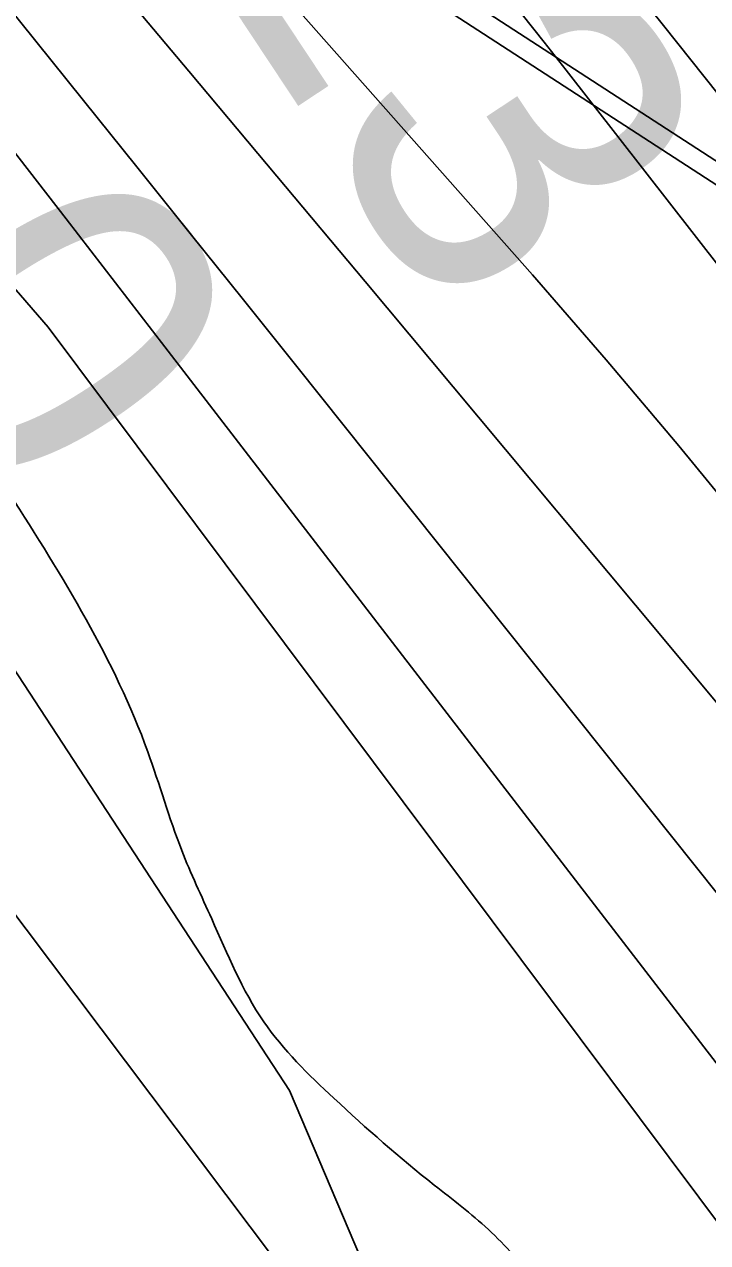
# Model space of a CAD drawing. Extents: x 3694830 to 3732949, y 415201 to 440970.
# Drawn here: x 3711930.9 to 3712068.3, y 435609.4 to 435854.2 of the extents above; entities that cross this region are included whole.
import ezdxf

# ---------------------------------------------------------------- set-up
doc = ezdxf.new("R2010")
doc.units = 0
for name, color, linetype in [('V-CHAN-DOCK', 7, 'Continuous'), ('V-RIVR-EDGE', 7, 'Continuous'), ('V-RIVR-RANG', 7, 'Continuous'), ('V-SITE-VEGE', 7, 'Continuous'), ('V-TOPO-DPTH', 7, 'Continuous'), ('V-TOPO-MINR', 7, 'Continuous'), ('V-TOPO-WATR', 7, 'Continuous')]:
    doc.layers.add(name, color=color, linetype=linetype)

msp = doc.modelspace()

# ---------------------------------------------------------------- linework, layer by layer
at = {"layer": 'V-CHAN-DOCK'}
for points in [[(3711868.1, 436025.98), (3711981.17, 435883.57), (3711979.5, 435882.3), (3711990.6, 435869.45), (3711993.72, 435871.53), (3712135.82, 435779.34), (3712135.72, 435779.23), (3712153.56, 435756.62), (3712157.31, 435758.74), (3712179.11, 435728.99), (3712199.73, 435707.51), (3712199.53, 435707.35), (3712197.01, 435704.05), (3712218.49, 435678.99), (3712192.78, 435656.81), (3712204.55, 435642.71), (3712172.61, 435614.24), (3712151.33, 435642.36), (3712128.8, 435623.7), (3712150.86, 435592.26), (3711937.78, 435418.97)], [(3711937.78, 435418.97), (3712150.86, 435592.26), (3712128.8, 435623.7), (3712151.33, 435642.36), (3712172.61, 435614.24), (3712204.55, 435642.71), (3712192.78, 435656.81), (3712218.49, 435678.99), (3712197.01, 435704.05), (3712199.53, 435707.35), (3712199.73, 435707.51), (3712179.11, 435728.99), (3712157.31, 435758.74), (3712153.56, 435756.62), (3712135.72, 435779.23), (3712135.82, 435779.34), (3711993.72, 435871.53), (3711990.6, 435869.45), (3711979.5, 435882.3), (3711981.17, 435883.57), (3711868.1, 436025.98)], [(3712368.45, 435456.43), (3712229.46, 435626.54), (3712256.95, 435648.81), (3712226.86, 435686.28), (3712229.49, 435688.69), (3712208.2, 435714.33), (3712202.84, 435710.02), (3712182.17, 435731.55), (3712160.79, 435760.72), (3712167.62, 435764.58), (3712164.83, 435769.66), (3712167.12, 435776.74), (3712156.43, 435788.81), (3712149.77, 435787.19), (3712145.83, 435789.9), (3712138.62, 435782.29), (3711997.34, 435873.96)], [(3711997.34, 435873.96), (3712138.62, 435782.29), (3712145.83, 435789.9), (3712149.77, 435787.19), (3712156.43, 435788.81), (3712167.12, 435776.74), (3712164.83, 435769.66), (3712167.62, 435764.58), (3712160.79, 435760.72), (3712182.17, 435731.55), (3712202.84, 435710.02), (3712208.2, 435714.33), (3712229.49, 435688.69), (3712226.86, 435686.28), (3712256.95, 435648.81), (3712229.46, 435626.54), (3712368.45, 435456.43)]]:
    msp.add_lwpolyline(points, dxfattribs=at)
at = {"layer": 'V-RIVR-EDGE'}
msp.add_spline([(3709416.41, 438923.63), (3709424.2, 438904.77), (3709441.5, 438869.15), (3709450.77, 438855.78), (3709471.73, 438831.06), (3709491.09, 438809.18), (3709508.82, 438785.28), (3709539, 438725.35), (3709552.29, 438701.87), (3709586.93, 438647.6), (3709593.77, 438632.62), (3709609.48, 438608.32), (3709646.12, 438547.17), (3709660.21, 438520.04), (3709671.88, 438499.39), (3709677.92, 438486.03), (3709685.16, 438472.67), (3709701.68, 438446.34), (3709741.56, 438385.59), (3709764.53, 438355.61), (3709775.01, 438339.81), (3709795.15, 438309.43), (3709809.24, 438283.52), (3709836.62, 438236.95), (3709866.83, 438187.14), (3709888.98, 438151.9), (3709906.3, 438125.17), (3709922.82, 438100.46), (3709934.91, 438085.88), (3709970.78, 438036.86), (3709995.37, 438006.87), (3710014.73, 437984.99), (3710041.34, 437953.38), (3710062.31, 437929.47), (3710132.49, 437858.54), (3710157.5, 437830.57), (3710170.8, 437815.17), (3710191.37, 437793.69), (3710222.84, 437764.5), (3710249.05, 437736.13), (3710268.42, 437717.07), (3710289.78, 437688.72), (3710309.53, 437662.38), (3710331.69, 437632.81), (3710343.39, 437618.63), (3710343.77, 437612.16), (3710342.52, 437595.18), (3710341.69, 437587.09), (3710344.09, 437574.95), (3710349.32, 437564.02), (3710357.38, 437554.7), (3710372.31, 437541.72), (3710390.86, 437520.65), (3710416.28, 437497.14), (3710444.93, 437474.82), (3710461.87, 437456.59), (3710478.8, 437433.49), (3710492.11, 437422.14), (3710505.43, 437411.19), (3710519.55, 437396.6), (3710538.5, 437375.12), (3710572.38, 437340.66), (3710589.7, 437314.74), (3710598.97, 437299.35), (3710610.66, 437287.19), (3710630.42, 437265.71), (3710667.13, 437227.61), (3710694.96, 437201.26), (3710719.98, 437180.57), (3710742.58, 437162.32), (3710763.16, 437145.28), (3710783.34, 437129.87), (3710806.36, 437118.09), (3710826.96, 437107.52), (3710844.32, 437094.94), (3710865.3, 437076.69), (3710879.82, 437061.29), (3710892.72, 437046.7), (3710907.66, 437034.94), (3710922.99, 437022.37), (3710947.6, 436998.85), (3710956.48, 436993.17), (3710973.42, 436976.14), (3710992.78, 436956.28), (3711016.18, 436931.96), (3711039.57, 436905.62), (3711072.63, 436865.91), (3711081.48, 436850.93), (3711083.08, 436840.81), (3711081.43, 436829.9), (3711079.39, 436823.03), (3711079.38, 436817.37), (3711081.78, 436806.85), (3711087.82, 436797.53), (3711088.61, 436789.04), (3711091.81, 436776.5), (3711098.25, 436764.35), (3711106.73, 436757.05), (3711115.2, 436750.96), (3711118.01, 436742.87), (3711119.2, 436732.35), (3711119.18, 436721.43), (3711123.99, 436706.06), (3711132.05, 436695.93), (3711146.56, 436677.29), (3711154.62, 436665.54), (3711168.32, 436646.1), (3711177.97, 436623.03), (3711181.56, 436604.01), (3711185.97, 436588.23), (3711194.83, 436571.23), (3711219.42, 436540.84), (3711231.91, 436522.2), (3711251.26, 436500.73), (3711276.67, 436472.36), (3711302.06, 436440.35), (3711327.08, 436416.83), (3711345.23, 436400.61), (3711358.56, 436391.68), (3711362.6, 436391.67), (3711365.03, 436393.29), (3711367.06, 436395.71), (3711360.22, 436410.69), (3711348.95, 436433.76), (3711348.56, 436435.79), (3711350.19, 436441.04), (3711353.43, 436443.46), (3711360.71, 436445.86), (3711370.41, 436443.41), (3711379.69, 436435.71), (3711385.35, 436433.27), (3711393.03, 436433.25), (3711401.93, 436435.25), (3711411.23, 436435.63), (3711418.91, 436432.78), (3711433.43, 436419.4), (3711452.78, 436395.9), (3711476.58, 436370.77), (3711503.19, 436338.76), (3711528.99, 436307.56), (3711539.87, 436292.97), (3711550.76, 436278.79), (3711562.46, 436268.25), (3711578.58, 436248.8), (3711601.94, 436211.14), (3711619.66, 436179.96), (3711638.58, 436146.75), (3711647.84, 436129.34), (3711661.95, 436112.32), (3711680.1, 436094.49), (3711699.46, 436073.01), (3711711.15, 436058.83), (3711730.9, 436031.68), (3711750.26, 436012.63), (3711780.51, 435980.21), (3711801.87, 435951.85), (3711825.64, 435916.61), (3711836.91, 435896.36), (3711875.6, 435841.68), (3711900.17, 435803.2), (3711927.96, 435759.86), (3711955.74, 435708.04), (3711962.56, 435688.21), (3711968.59, 435674.44), (3711979.06, 435653.79), (3711993.17, 435638.39), (3712013.35, 435620.95), (3712024.24, 435612.03), (3712033.92, 435601.49), (3712046.42, 435584.88), (3712059.71, 435563.42), (3712069.37, 435546.41), (3712083.08, 435529.39), (3712097.18, 435509.95), (3712116.96, 435495.34), (3712130.69, 435486.82), (3712141.57, 435473.85), (3712168.59, 435442.65), (3712171.4, 435435.36), (3712183.09, 435419.56), (3712199.62, 435402.13), (3712223.83, 435380.64), (3712242.79, 435359.97), (3712257.3, 435340.93), (3712270.99, 435318.25), (3712283.08, 435302.45), (3712301.62, 435277.34), (3712346.38, 435227.49), (3712366.53, 435199.54), (3712381.44, 435177.66), (3712398.77, 435155.78), (3712416.91, 435132.29), (3712436.61, 435086.54), (3712455.54, 435054.15), (3712466.42, 435037.54), (3712489, 435011.61), (3712512.79, 434986.07), (3712546.27, 434954.04), (3712574.51, 434927.69), (3712607.17, 434886.36), (3712630.95, 434857.59), (3712637.81, 434850.3), (3712652.73, 434835.7), (3712657.97, 434827.2), (3712659.16, 434819.11), (3712661.57, 434812.23), (3712661.96, 434804.95), (3712668.82, 434797.65), (3712682.52, 434779.83), (3712700.66, 434757.14), (3712724.04, 434725.94), (3712742.58, 434702.85), (3712756.29, 434685.83), (3712784.54, 434665.54), (3712804.33, 434653.77), (3712827.35, 434641.58), (3712857.63, 434621.69), (3712868.51, 434609.13), (3712884.65, 434593.32), (3712899.98, 434579.53), (3712922.18, 434563.3), (3712941.55, 434547.08), (3712958.08, 434527.63), (3712978.25, 434505.74), (3712995.19, 434491.14), (3713016.17, 434471.68), (3713032.29, 434449.4), (3713043.36, 434433.46)], degree=3, dxfattribs=at)
at = {"layer": 'V-SITE-VEGE'}
msp.add_lwpolyline([(3711904, 435762.57), (3711984.27, 435639.98), (3712006.89, 435586.72), (3712010.35, 435564.21), (3712003.68, 435535.06), (3711994.35, 435519.72), (3711971.2, 435505.71), (3711963.23, 435502.37), (3711937.79, 435500.34), (3711906.05, 435513.9)], dxfattribs=at)
at = {"layer": 'V-TOPO-DPTH'}
for points in [[(3711714.27, 436049.26), (3711935.69, 435793.34), (3712363.93, 435221.27), (3712375.45, 435206.05), (3712387.06, 435190.9), (3712398.82, 435175.87), (3712410.67, 435160.91), (3712422.7, 435146.1), (3712434.87, 435131.4), (3712447.24, 435116.87), (3712459.74, 435102.45), (3712670.5, 434862.81), (3712725.8, 434799.63), (3712780.88, 434736.28), (3712835.66, 434672.66), (3712890.24, 434608.87), (3712966.42, 434519.39), (3712982.54, 434500.03), (3712998.38, 434480.45)], [(3711915.66, 436027.66), (3711949.43, 435988.16), (3711982.72, 435948.25), (3712026.26, 435895.04), (3712037.38, 435881.39), (3712048.46, 435867.7), (3712059.47, 435853.96), (3712070.44, 435840.19), (3712173.5, 435710.18), (3712236.3, 435631.65), (3712299.54, 435553.49), (3712363.45, 435475.86), (3712427.81, 435398.6), (3712555.3, 435246.85), (3712561.78, 435239.15), (3712568.26, 435231.44), (3712574.75, 435223.74), (3712581.24, 435216.05), (3712612.71, 435178.78), (3712634.86, 435152.38), (3712656.9, 435125.89), (3712678.78, 435099.27), (3712700.54, 435072.55), (3713082.73, 434600.48)], [(3711915.66, 436027.66), (3711949.43, 435988.16), (3711982.72, 435948.25), (3712026.26, 435895.04), (3712037.38, 435881.39), (3712048.46, 435867.7), (3712059.47, 435853.96), (3712070.44, 435840.19), (3712173.5, 435710.18), (3712236.3, 435631.65), (3712299.54, 435553.49), (3712363.45, 435475.86), (3712427.81, 435398.6), (3712555.3, 435246.85), (3712561.78, 435239.15), (3712568.26, 435231.44), (3712574.75, 435223.74), (3712581.24, 435216.05), (3712612.71, 435178.78), (3712634.86, 435152.38), (3712656.9, 435125.89), (3712678.78, 435099.27), (3712700.54, 435072.55), (3713082.73, 434600.48)], [(3711916.95, 435987.16), (3711931.96, 435971.01), (3711946.98, 435954.88), (3711947.86, 435953.94), (3711962.29, 435938.15), (3711976.51, 435922.17), (3711990.4, 435905.9), (3712004.07, 435889.45), (3712022.07, 435867.33), (3712026.56, 435861.78), (3712031.03, 435856.21), (3712035.46, 435850.62), (3712039.86, 435845), (3712294.74, 435518.08), (3712335.29, 435466.49), (3712376.11, 435415.12)], [(3712376.11, 435415.12), (3712335.29, 435466.49), (3712294.74, 435518.08), (3712039.86, 435845), (3712035.46, 435850.62), (3712031.03, 435856.21), (3712026.56, 435861.78), (3712022.07, 435867.33), (3712004.07, 435889.45), (3711990.4, 435905.9), (3711976.51, 435922.17), (3711962.29, 435938.15), (3711947.86, 435953.94), (3711946.98, 435954.88), (3711931.96, 435971.01), (3711916.95, 435987.16)], [(3711874.84, 435982.2), (3711973.06, 435871.67), (3711988.09, 435854.74), (3712003.1, 435837.8), (3712018.1, 435820.84), (3712033.09, 435803.87), (3712047.91, 435786.78), (3712062.55, 435769.52), (3712076.89, 435752.01), (3712091.04, 435734.35), (3712155.14, 435652.9), (3712201.15, 435594.36), (3712247.1, 435535.77), (3712292.98, 435477.13), (3712338.81, 435418.44)], [(3712338.81, 435418.44), (3712292.98, 435477.13), (3712247.1, 435535.77), (3712201.15, 435594.36), (3712155.14, 435652.9), (3712091.04, 435734.35), (3712076.89, 435752.01), (3712062.55, 435769.52), (3712047.91, 435786.78), (3712033.09, 435803.87), (3712018.1, 435820.84), (3712003.1, 435837.8), (3711988.09, 435854.74), (3711973.06, 435871.67), (3711874.84, 435982.2)], [(3712277.46, 435421.09), (3712214.66, 435499.18), (3712151.99, 435577.37), (3712089.39, 435655.62), (3711985.71, 435785.43), (3711975.01, 435798.82), (3711964.29, 435812.2), (3711953.56, 435825.57), (3711942.82, 435838.93), (3711897.57, 435895.16)], [(3712277.46, 435421.09), (3712214.66, 435499.18), (3712151.99, 435577.37), (3712089.39, 435655.62), (3711985.71, 435785.43), (3711975.01, 435798.82), (3711964.29, 435812.2), (3711953.56, 435825.57), (3711942.82, 435838.93), (3711897.57, 435895.16)]]:
    msp.add_lwpolyline(points, dxfattribs=at)
at = {"layer": 'V-TOPO-MINR'}
for points in [[(3711915.66, 436027.66), (3711949.43, 435988.16), (3711982.72, 435948.25), (3712026.26, 435895.04), (3712037.38, 435881.39), (3712048.46, 435867.7), (3712059.47, 435853.96), (3712070.44, 435840.19), (3712173.5, 435710.18), (3712236.3, 435631.65), (3712299.54, 435553.49), (3712363.45, 435475.86), (3712427.81, 435398.6), (3712555.3, 435246.85), (3712561.78, 435239.15), (3712568.26, 435231.44), (3712574.75, 435223.74), (3712581.24, 435216.05), (3712612.71, 435178.78), (3712634.86, 435152.38), (3712656.9, 435125.89), (3712678.78, 435099.27), (3712700.54, 435072.55), (3713082.73, 434600.48)], [(3711916.95, 435987.16), (3711931.96, 435971.01), (3711946.98, 435954.88), (3711947.86, 435953.94), (3711962.29, 435938.15), (3711976.51, 435922.17), (3711990.4, 435905.9), (3712004.07, 435889.45), (3712022.07, 435867.33), (3712026.56, 435861.78), (3712031.03, 435856.21), (3712035.46, 435850.62), (3712039.86, 435845), (3712294.74, 435518.08), (3712335.29, 435466.49), (3712376.11, 435415.12)], [(3711874.84, 435982.2), (3711973.06, 435871.67), (3711988.09, 435854.74), (3712003.1, 435837.8), (3712018.1, 435820.84), (3712033.09, 435803.87), (3712047.91, 435786.78), (3712062.55, 435769.52), (3712076.89, 435752.01), (3712091.04, 435734.35), (3712155.14, 435652.9), (3712201.15, 435594.36), (3712247.1, 435535.77), (3712292.98, 435477.13), (3712338.81, 435418.44)], [(3711884.24, 435939.73), (3711946.25, 435865.95), (3711963.99, 435844.83), (3711981.72, 435823.69), (3711999.43, 435802.55), (3712017.14, 435781.4), (3712058.95, 435731.42), (3712097.43, 435685.17), (3712135.76, 435638.8), (3712173.85, 435592.23), (3712211.79, 435545.54), (3712504.37, 435183.51), (3712883.51, 434735.73), (3712912.81, 434700.63), (3712941.79, 434665.26), (3712970.27, 434629.5), (3712998.42, 434593.47), (3713042.93, 434535.67), (3713048.51, 434528.29), (3713054.01, 434520.85), (3713059.38, 434513.32), (3713064.66, 434505.73), (3713170.22, 434351.31)], [(3711897.57, 435895.16), (3711942.82, 435838.93), (3711953.56, 435825.57), (3711964.29, 435812.2), (3711975.01, 435798.82), (3711985.71, 435785.43), (3712089.39, 435655.62), (3712151.99, 435577.37), (3712214.66, 435499.18), (3712277.46, 435421.09)], [(3711914.59, 435846.93), (3711939.29, 435815.11), (3711944.26, 435808.69), (3711949.23, 435802.27), (3711954.2, 435795.85), (3711959.16, 435789.42), (3712219.1, 435452.12), (3712258.55, 435401.26), (3712298.22, 435350.56), (3712338.2, 435300.12), (3712378.39, 435249.84), (3712423.61, 435193.64), (3712441.49, 435171.71), (3712459.54, 435149.92), (3712477.86, 435128.36), (3712496.37, 435106.95), (3712572.93, 435019.45), (3712629.95, 434954.5), (3712687.13, 434889.68), (3712744.52, 434825.06), (3712802.06, 434760.56), (3713002.38, 434536.82)], [(3711885.95, 435732.45), (3712132.07, 435405.75), (3712172.46, 435352.45), (3712213.03, 435299.29), (3712253.9, 435246.36), (3712294.96, 435193.58), (3712341.17, 435134.51), (3712359.52, 435111.58), (3712378.2, 435088.93), (3712397.38, 435066.69), (3712631.13, 434819.57), (3712666.62, 434788.44), (3712702.22, 434757.41), (3712737.07, 434725.59), (3712770.81, 434692.59), (3712803.82, 434658.81), (3712827.78, 434633.43), (3712853.22, 434605.93), (3712878.28, 434578.09), (3712902.77, 434549.74), (3712926.88, 434521.06), (3712961.78, 434478.67)]]:
    msp.add_lwpolyline(points, dxfattribs=at)
at = {"layer": 'V-TOPO-WATR'}
msp.add_lwpolyline([(3711714.27, 436049.26), (3711935.69, 435793.34), (3712363.93, 435221.27), (3712375.45, 435206.05), (3712387.06, 435190.9), (3712398.82, 435175.87), (3712410.67, 435160.91), (3712422.7, 435146.1), (3712434.87, 435131.4), (3712447.24, 435116.87), (3712459.74, 435102.45), (3712670.5, 434862.81), (3712725.8, 434799.63), (3712780.88, 434736.28), (3712835.66, 434672.66), (3712890.24, 434608.87), (3712966.42, 434519.39), (3712982.54, 434500.03), (3712998.38, 434480.45)], dxfattribs=at)

# ---------------------------------------------------------------- texts
at = {"layer": 'V-RIVR-RANG'}
for s, rotation, p in [('-23', 303.5499, (3711944.46, 435900.45)), ('0', 303.2683, (3711894.66, 435794.81))]:
    msp.add_text(s, height=67, rotation=rotation, dxfattribs=at).set_placement(p)

doc.saveas('drawing.dxf')
